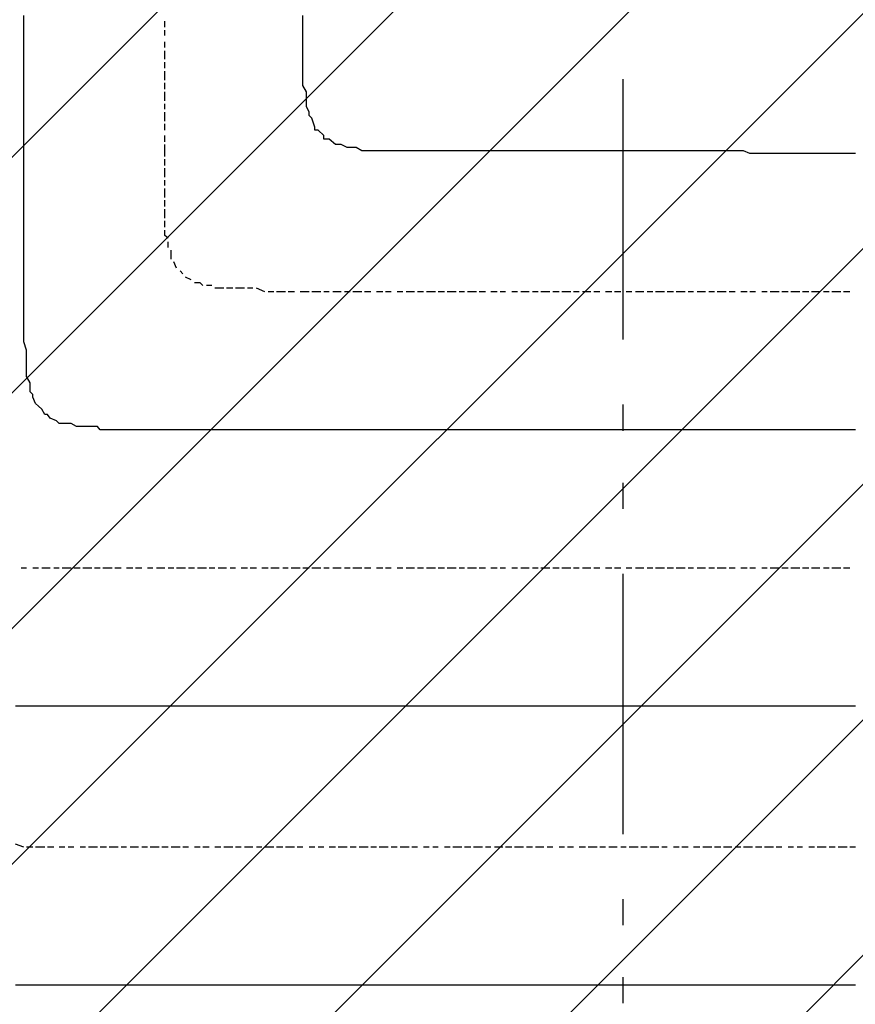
# Model space of a CAD drawing. Extents: x 997 to 109698, y 921 to 94021.
# Tile 529 of 656: x 15829 to 17033, y 49802 to 51221. Entities that reach past the tile are written whole.
import ezdxf

# ---------------------------------------------------------------- set-up
doc = ezdxf.new("R2010")
doc.units = 0
doc.header["$MEASUREMENT"] = 0
for name, color, linetype in [('12', 7, 'CONTINUOUS'), ('28', 7, 'CONTINUOUS'), ('40', 7, 'CONTINUOUS')]:
    doc.layers.add(name, color=color, linetype=linetype)

msp = doc.modelspace()

# ---------------------------------------------------------------- linework, layer by layer
at = {"layer": '12', "color": 5}
for p, q in [((15834.630503, 51218.563401), (15834.630503, 51226.563401)), ((16236.630503, 51214.563401), (16236.630503, 51226.563401)), ((15834.630503, 51209.563401), (15834.630503, 51218.563401)), ((16236.630503, 51205.563401), (16236.630503, 51214.563401)), ((15834.630503, 51197.563401), (15834.630503, 51209.563401)), ((15834.630503, 51188.563401), (15834.630503, 51197.563401)), ((16236.630503, 51197.563401), (16236.630503, 51205.563401)), ((16236.630503, 51184.563401), (16236.630503, 51197.563401)), ((15834.630503, 51175.563401), (15834.630503, 51188.563401)), ((16236.630503, 51175.563401), (16236.630503, 51184.563401)), ((15834.630503, 51167.563401), (15834.630503, 51175.563401)), ((15834.630503, 51159.563401), (15834.630503, 51167.563401)), ((16236.630503, 51167.563401), (16236.630503, 51175.563401)), ((16236.630503, 51154.563401), (16236.630503, 51167.563401)), ((15834.630503, 51146.563401), (15834.630503, 51159.563401)), ((16236.630503, 51146.563401), (16236.630503, 51154.563401)), ((15834.630503, 51137.563401), (15834.630503, 51146.563401)), ((16236.630503, 51133.563401), (16236.630503, 51146.563401)), ((15834.630503, 51129.563401), (15834.630503, 51137.563401)), ((15834.630503, 51116.563401), (15834.630503, 51129.563401)), ((16236.630503, 51125.563401), (16236.630503, 51133.563401)), ((16241.630503, 51116.563401), (16236.630503, 51125.563401)), ((15834.630503, 51108.563401), (15834.630503, 51116.563401)), ((16241.630503, 51103.563401), (16241.630503, 51116.563401)), ((15834.630503, 51099.563401), (15834.630503, 51108.563401)), ((15834.630503, 51087.563401), (15834.630503, 51099.563401)), ((16241.630503, 51095.563401), (16241.630503, 51103.563401)), ((15834.630503, 51078.563401), (15834.630503, 51087.563401)), ((16245.630503, 51087.563401), (16241.630503, 51095.563401)), ((15834.630503, 51065.563401), (15834.630503, 51078.563401)), ((16253.630503, 51065.563401), (16249.630503, 51078.563401)), ((15834.630503, 51057.563401), (15834.630503, 51065.563401)), ((15834.630503, 51048.563401), (15834.630503, 51057.563401)), ((16266.630503, 51053.563401), (16258.630503, 51061.563401)), ((15834.630503, 51036.563401), (15834.630503, 51048.563401)), ((16283.630503, 51040.563401), (16274.630503, 51048.563401)), ((16291.630503, 51040.563401), (16283.630503, 51040.563401)), ((16300.630503, 51036.563401), (16291.630503, 51040.563401)), ((15834.630503, 51027.563401), (15834.630503, 51036.563401)), ((15834.630503, 51019.563401), (15834.630503, 51027.563401)), ((16313.630503, 51036.563401), (16300.630503, 51036.563401)), ((16321.630503, 51031.563401), (16313.630503, 51036.563401)), ((16330.630503, 51031.563401), (16321.630503, 51031.563401)), ((16342.630503, 51031.563401), (16330.630503, 51031.563401)), ((16351.630503, 51031.563401), (16342.630503, 51031.563401)), ((16359.630503, 51031.563401), (16351.630503, 51031.563401)), ((16372.630503, 51031.563401), (16359.630503, 51031.563401)), ((16380.630503, 51031.563401), (16372.630503, 51031.563401)), ((16389.630503, 51031.563401), (16380.630503, 51031.563401)), ((16401.630503, 51031.563401), (16389.630503, 51031.563401)), ((16410.630503, 51031.563401), (16401.630503, 51031.563401)), ((16418.630503, 51031.563401), (16410.630503, 51031.563401)), ((16431.630503, 51031.563401), (16418.630503, 51031.563401)), ((16435.630503, 51031.563401), (16431.630503, 51031.563401)), ((16440.630503, 51031.563401), (16435.630503, 51031.563401)), ((16452.630503, 51031.563401), (16440.630503, 51031.563401)), ((16461.630503, 51031.563401), (16452.630503, 51031.563401)), ((16469.630503, 51031.563401), (16461.630503, 51031.563401)), ((16482.630503, 51031.563401), (16469.630503, 51031.563401)), ((16490.630503, 51031.563401), (16482.630503, 51031.563401)), ((16499.630503, 51031.563401), (16490.630503, 51031.563401)), ((16512.630503, 51031.563401), (16499.630503, 51031.563401)), ((16520.630503, 51031.563401), (16512.630503, 51031.563401)), ((16528.630503, 51031.563401), (16520.630503, 51031.563401)), ((16541.630503, 51031.563401), (16528.630503, 51031.563401)), ((16550.630503, 51031.563401), (16541.630503, 51031.563401)), ((16562.630503, 51031.563401), (16550.630503, 51031.563401)), ((16571.630503, 51031.563401), (16562.630503, 51031.563401)), ((16579.630503, 51031.563401), (16571.630503, 51031.563401)), ((16592.630503, 51031.563401), (16579.630503, 51031.563401)), ((16600.630503, 51031.563401), (16592.630503, 51031.563401)), ((16609.630503, 51031.563401), (16600.630503, 51031.563401)), ((16622.630503, 51031.563401), (16609.630503, 51031.563401)), ((16630.630503, 51031.563401), (16622.630503, 51031.563401)), ((16639.630503, 51031.563401), (16630.630503, 51031.563401)), ((16651.630503, 51031.563401), (16639.630503, 51031.563401)), ((16660.630503, 51031.563401), (16651.630503, 51031.563401)), ((16672.630503, 51031.563401), (16660.630503, 51031.563401)), ((16681.630503, 51031.563401), (16672.630503, 51031.563401)), ((16689.630503, 51031.563401), (16681.630503, 51031.563401)), ((16702.630503, 51031.563401), (16689.630503, 51031.563401)), ((16710.630503, 51031.563401), (16702.630503, 51031.563401)), ((16719.630503, 51031.563401), (16710.630503, 51031.563401)), ((16732.630503, 51031.563401), (16719.630503, 51031.563401)), ((16740.630503, 51031.563401), (16732.630503, 51031.563401)), ((16749.630503, 51031.563401), (16740.630503, 51031.563401)), ((16761.630503, 51031.563401), (16749.630503, 51031.563401)), ((16770.630503, 51031.563401), (16761.630503, 51031.563401)), ((16782.630503, 51031.563401), (16770.630503, 51031.563401)), ((16791.630503, 51031.563401), (16782.630503, 51031.563401)), ((16799.630503, 51031.563401), (16791.630503, 51031.563401)), ((16812.630503, 51031.563401), (16799.630503, 51031.563401)), ((16821.630503, 51031.563401), (16812.630503, 51031.563401)), ((16829.630503, 51031.563401), (16821.630503, 51031.563401)), ((16842.630503, 51031.563401), (16829.630503, 51031.563401)), ((16850.630503, 51031.563401), (16842.630503, 51031.563401)), ((16859.630503, 51031.563401), (16850.630503, 51031.563401)), ((16871.630503, 51031.563401), (16859.630503, 51031.563401)), ((16880.630503, 51027.563401), (16871.630503, 51031.563401)), ((16888.630503, 51027.563401), (16880.630503, 51027.563401)), ((16901.630503, 51027.563401), (16888.630503, 51027.563401)), ((16909.630503, 51027.563401), (16901.630503, 51027.563401)), ((16922.630503, 51027.563401), (16909.630503, 51027.563401)), ((16931.630503, 51027.563401), (16922.630503, 51027.563401)), ((16939.630503, 51027.563401), (16931.630503, 51027.563401)), ((16952.630503, 51027.563401), (16939.630503, 51027.563401)), ((16960.630503, 51027.563401), (16952.630503, 51027.563401)), ((16969.630503, 51027.563401), (16960.630503, 51027.563401)), ((16981.630503, 51027.563401), (16969.630503, 51027.563401)), ((16990.630503, 51027.563401), (16981.630503, 51027.563401)), ((16998.630503, 51027.563401), (16990.630503, 51027.563401)), ((17011.630503, 51027.563401), (16998.630503, 51027.563401)), ((17020.630503, 51027.563401), (17011.630503, 51027.563401)), ((17032.630503, 51027.563401), (17020.630503, 51027.563401)), ((15834.630503, 51006.563401), (15834.630503, 51019.563401)), ((15834.630503, 50998.563401), (15834.630503, 51006.563401)), ((15834.630503, 50989.563401), (15834.630503, 50998.563401)), ((15834.630503, 50977.563401), (15834.630503, 50989.563401)), ((15834.630503, 50968.563401), (15834.630503, 50977.563401)), ((15834.630503, 50955.563401), (15834.630503, 50968.563401)), ((15834.630503, 50947.563401), (15834.630503, 50955.563401)), ((15834.630503, 50938.563401), (15834.630503, 50947.563401)), ((15834.630503, 50926.563401), (15834.630503, 50938.563401)), ((15834.630503, 50917.563401), (15834.630503, 50926.563401)), ((15834.630503, 50909.563401), (15834.630503, 50917.563401)), ((15834.630503, 50896.563401), (15834.630503, 50909.563401)), ((15834.630503, 50888.563401), (15834.630503, 50896.563401)), ((15834.630503, 50879.563401), (15834.630503, 50888.563401)), ((15834.630503, 50866.563401), (15834.630503, 50879.563401)), ((15834.630503, 50858.563401), (15834.630503, 50866.563401)), ((15834.630503, 50845.563401), (15834.630503, 50858.563401)), ((15834.630503, 50837.563401), (15834.630503, 50845.563401)), ((15834.630503, 50828.563401), (15834.630503, 50837.563401)), ((15834.630503, 50824.563401), (15834.630503, 50828.563401)), ((15834.630503, 50816.563401), (15834.630503, 50824.563401)), ((15834.630503, 50807.563401), (15834.630503, 50816.563401)), ((15834.630503, 50794.563401), (15834.630503, 50807.563401)), ((15834.630503, 50786.563401), (15834.630503, 50794.563401)), ((15834.630503, 50773.563401), (15834.630503, 50786.563401)), ((15834.630503, 50765.563401), (15834.630503, 50773.563401)), ((15834.630503, 50756.563401), (15834.630503, 50765.563401)), ((15838.630503, 50744.563401), (15834.630503, 50756.563401)), ((15838.630503, 50735.563401), (15838.630503, 50744.563401)), ((15838.630503, 50727.563401), (15838.630503, 50735.563401)), ((15838.630503, 50714.563401), (15838.630503, 50727.563401)), ((15838.630503, 50706.563401), (15838.630503, 50714.563401)), ((15843.630503, 50697.563401), (15838.630503, 50706.563401)), ((15843.630503, 50684.563401), (15843.630503, 50697.563401)), ((15851.630503, 50667.563401), (15847.630503, 50676.563401)), ((15864.630503, 50651.563401), (15860.630503, 50659.563401)), ((15881.630503, 50642.563401), (15872.630503, 50646.563401)), ((15902.630503, 50638.563401), (15889.630503, 50638.563401)), ((15910.630503, 50634.563401), (15902.630503, 50638.563401)), ((15919.630503, 50634.563401), (15910.630503, 50634.563401)), ((15932.630503, 50634.563401), (15919.630503, 50634.563401)), ((15940.630503, 50634.563401), (15932.630503, 50634.563401)), ((15961.630503, 50629.563401), (15948.630503, 50629.563401)), ((15970.630503, 50629.563401), (15961.630503, 50629.563401)), ((15982.630503, 50629.563401), (15970.630503, 50629.563401)), ((15991.630503, 50629.563401), (15982.630503, 50629.563401)), ((15999.630503, 50629.563401), (15991.630503, 50629.563401)), ((16012.630503, 50629.563401), (15999.630503, 50629.563401)), ((16020.630503, 50629.563401), (16012.630503, 50629.563401)), ((16029.630503, 50629.563401), (16020.630503, 50629.563401)), ((16037.630503, 50629.563401), (16029.630503, 50629.563401)), ((16042.630503, 50629.563401), (16037.630503, 50629.563401)), ((16050.630503, 50629.563401), (16042.630503, 50629.563401)), ((16059.630503, 50629.563401), (16050.630503, 50629.563401)), ((16071.630503, 50629.563401), (16059.630503, 50629.563401)), ((16080.630503, 50629.563401), (16071.630503, 50629.563401)), ((16092.630503, 50629.563401), (16080.630503, 50629.563401)), ((16101.630503, 50629.563401), (16092.630503, 50629.563401)), ((16109.630503, 50629.563401), (16101.630503, 50629.563401)), ((16122.630503, 50629.563401), (16109.630503, 50629.563401)), ((16131.630503, 50629.563401), (16122.630503, 50629.563401)), ((16139.630503, 50629.563401), (16131.630503, 50629.563401)), ((16152.630503, 50629.563401), (16139.630503, 50629.563401)), ((16160.630503, 50629.563401), (16152.630503, 50629.563401)), ((16169.630503, 50629.563401), (16160.630503, 50629.563401)), ((16181.630503, 50629.563401), (16169.630503, 50629.563401)), ((16190.630503, 50629.563401), (16181.630503, 50629.563401)), ((16202.630503, 50629.563401), (16190.630503, 50629.563401)), ((16211.630503, 50629.563401), (16202.630503, 50629.563401)), ((16219.630503, 50629.563401), (16211.630503, 50629.563401)), ((16232.630503, 50629.563401), (16219.630503, 50629.563401)), ((16241.630503, 50629.563401), (16232.630503, 50629.563401)), ((16249.630503, 50629.563401), (16241.630503, 50629.563401)), ((16262.630503, 50629.563401), (16249.630503, 50629.563401)), ((16270.630503, 50629.563401), (16262.630503, 50629.563401)), ((16279.630503, 50629.563401), (16270.630503, 50629.563401)), ((16291.630503, 50629.563401), (16279.630503, 50629.563401)), ((16300.630503, 50629.563401), (16291.630503, 50629.563401)), ((16308.630503, 50629.563401), (16300.630503, 50629.563401)), ((16321.630503, 50629.563401), (16308.630503, 50629.563401)), ((16330.630503, 50629.563401), (16321.630503, 50629.563401)), ((16342.630503, 50629.563401), (16330.630503, 50629.563401)), ((16351.630503, 50629.563401), (16342.630503, 50629.563401)), ((16359.630503, 50629.563401), (16351.630503, 50629.563401)), ((16372.630503, 50629.563401), (16359.630503, 50629.563401)), ((16380.630503, 50629.563401), (16372.630503, 50629.563401)), ((16389.630503, 50629.563401), (16380.630503, 50629.563401)), ((16401.630503, 50629.563401), (16389.630503, 50629.563401)), ((16410.630503, 50629.563401), (16401.630503, 50629.563401)), ((16418.630503, 50629.563401), (16410.630503, 50629.563401)), ((16431.630503, 50629.563401), (16418.630503, 50629.563401)), ((16440.630503, 50629.563401), (16431.630503, 50629.563401)), ((16452.630503, 50629.563401), (16440.630503, 50629.563401)), ((16461.630503, 50629.563401), (16452.630503, 50629.563401)), ((16469.630503, 50629.563401), (16461.630503, 50629.563401)), ((16482.630503, 50629.563401), (16469.630503, 50629.563401)), ((16490.630503, 50629.563401), (16482.630503, 50629.563401)), ((16499.630503, 50629.563401), (16490.630503, 50629.563401)), ((16512.630503, 50629.563401), (16499.630503, 50629.563401)), ((16520.630503, 50629.563401), (16512.630503, 50629.563401)), ((16528.630503, 50629.563401), (16520.630503, 50629.563401)), ((16541.630503, 50629.563401), (16528.630503, 50629.563401)), ((16550.630503, 50629.563401), (16541.630503, 50629.563401)), ((16562.630503, 50629.563401), (16550.630503, 50629.563401)), ((16571.630503, 50629.563401), (16562.630503, 50629.563401)), ((16579.630503, 50629.563401), (16571.630503, 50629.563401)), ((16592.630503, 50629.563401), (16579.630503, 50629.563401)), ((16600.630503, 50629.563401), (16592.630503, 50629.563401)), ((16609.630503, 50629.563401), (16600.630503, 50629.563401)), ((16622.630503, 50629.563401), (16609.630503, 50629.563401)), ((16630.630503, 50629.563401), (16622.630503, 50629.563401)), ((16639.630503, 50629.563401), (16630.630503, 50629.563401)), ((16651.630503, 50629.563401), (16639.630503, 50629.563401)), ((16660.630503, 50629.563401), (16651.630503, 50629.563401)), ((16672.630503, 50629.563401), (16660.630503, 50629.563401)), ((16681.630503, 50629.563401), (16672.630503, 50629.563401)), ((16689.630503, 50629.563401), (16681.630503, 50629.563401)), ((16702.630503, 50629.563401), (16689.630503, 50629.563401)), ((16710.630503, 50629.563401), (16702.630503, 50629.563401)), ((16719.630503, 50629.563401), (16710.630503, 50629.563401)), ((16732.630503, 50629.563401), (16719.630503, 50629.563401)), ((16740.630503, 50629.563401), (16732.630503, 50629.563401)), ((16749.630503, 50629.563401), (16740.630503, 50629.563401)), ((16761.630503, 50629.563401), (16749.630503, 50629.563401)), ((16770.630503, 50629.563401), (16761.630503, 50629.563401)), ((16782.630503, 50629.563401), (16770.630503, 50629.563401)), ((16791.630503, 50629.563401), (16782.630503, 50629.563401)), ((16799.630503, 50629.563401), (16791.630503, 50629.563401)), ((16812.630503, 50629.563401), (16799.630503, 50629.563401)), ((16821.630503, 50629.563401), (16812.630503, 50629.563401)), ((16829.630503, 50629.563401), (16821.630503, 50629.563401)), ((16842.630503, 50629.563401), (16829.630503, 50629.563401)), ((16850.630503, 50629.563401), (16842.630503, 50629.563401)), ((16859.630503, 50629.563401), (16850.630503, 50629.563401)), ((16871.630503, 50629.563401), (16859.630503, 50629.563401)), ((16880.630503, 50629.563401), (16871.630503, 50629.563401)), ((16888.630503, 50629.563401), (16880.630503, 50629.563401)), ((16901.630503, 50629.563401), (16888.630503, 50629.563401)), ((16909.630503, 50629.563401), (16901.630503, 50629.563401)), ((16922.630503, 50629.563401), (16909.630503, 50629.563401)), ((16931.630503, 50629.563401), (16922.630503, 50629.563401)), ((16939.630503, 50629.563401), (16931.630503, 50629.563401)), ((16952.630503, 50629.563401), (16939.630503, 50629.563401)), ((16960.630503, 50629.563401), (16952.630503, 50629.563401)), ((16969.630503, 50629.563401), (16960.630503, 50629.563401)), ((16981.630503, 50629.563401), (16969.630503, 50629.563401)), ((16990.630503, 50629.563401), (16981.630503, 50629.563401)), ((16998.630503, 50629.563401), (16990.630503, 50629.563401)), ((17011.630503, 50629.563401), (16998.630503, 50629.563401)), ((17020.630503, 50629.563401), (17011.630503, 50629.563401)), ((17032.630503, 50629.563401), (17020.630503, 50629.563401)), ((15830.630503, 50231.563401), (15822.630503, 50231.563401)), ((15838.630503, 50231.563401), (15830.630503, 50231.563401)), ((15851.630503, 50231.563401), (15838.630503, 50231.563401)), ((15860.630503, 50231.563401), (15851.630503, 50231.563401)), ((15872.630503, 50231.563401), (15860.630503, 50231.563401)), ((15881.630503, 50231.563401), (15872.630503, 50231.563401)), ((15889.630503, 50231.563401), (15881.630503, 50231.563401)), ((15902.630503, 50231.563401), (15889.630503, 50231.563401)), ((15910.630503, 50231.563401), (15902.630503, 50231.563401)), ((15919.630503, 50231.563401), (15910.630503, 50231.563401)), ((15932.630503, 50231.563401), (15919.630503, 50231.563401)), ((15940.630503, 50231.563401), (15932.630503, 50231.563401)), ((15948.630503, 50231.563401), (15940.630503, 50231.563401)), ((15961.630503, 50231.563401), (15948.630503, 50231.563401)), ((15970.630503, 50231.563401), (15961.630503, 50231.563401)), ((15982.630503, 50231.563401), (15970.630503, 50231.563401)), ((15991.630503, 50231.563401), (15982.630503, 50231.563401)), ((15999.630503, 50231.563401), (15991.630503, 50231.563401)), ((16012.630503, 50231.563401), (15999.630503, 50231.563401)), ((16020.630503, 50231.563401), (16012.630503, 50231.563401)), ((16029.630503, 50231.563401), (16020.630503, 50231.563401)), ((16042.630503, 50231.563401), (16029.630503, 50231.563401)), ((16050.630503, 50231.563401), (16042.630503, 50231.563401)), ((16059.630503, 50231.563401), (16050.630503, 50231.563401)), ((16071.630503, 50231.563401), (16059.630503, 50231.563401)), ((16080.630503, 50231.563401), (16071.630503, 50231.563401)), ((16092.630503, 50231.563401), (16080.630503, 50231.563401)), ((16101.630503, 50231.563401), (16092.630503, 50231.563401)), ((16109.630503, 50231.563401), (16101.630503, 50231.563401)), ((16122.630503, 50231.563401), (16109.630503, 50231.563401)), ((16131.630503, 50231.563401), (16122.630503, 50231.563401)), ((16139.630503, 50231.563401), (16131.630503, 50231.563401)), ((16152.630503, 50231.563401), (16139.630503, 50231.563401)), ((16160.630503, 50231.563401), (16152.630503, 50231.563401)), ((16169.630503, 50231.563401), (16160.630503, 50231.563401)), ((16181.630503, 50231.563401), (16169.630503, 50231.563401)), ((16190.630503, 50231.563401), (16181.630503, 50231.563401)), ((16202.630503, 50231.563401), (16190.630503, 50231.563401)), ((16211.630503, 50231.563401), (16202.630503, 50231.563401)), ((16219.630503, 50231.563401), (16211.630503, 50231.563401)), ((16232.630503, 50231.563401), (16219.630503, 50231.563401)), ((16241.630503, 50231.563401), (16232.630503, 50231.563401)), ((16249.630503, 50231.563401), (16241.630503, 50231.563401)), ((16262.630503, 50231.563401), (16249.630503, 50231.563401)), ((16270.630503, 50231.563401), (16262.630503, 50231.563401)), ((16279.630503, 50231.563401), (16270.630503, 50231.563401)), ((16291.630503, 50231.563401), (16279.630503, 50231.563401)), ((16300.630503, 50231.563401), (16291.630503, 50231.563401)), ((16308.630503, 50231.563401), (16300.630503, 50231.563401)), ((16321.630503, 50231.563401), (16308.630503, 50231.563401)), ((16330.630503, 50231.563401), (16321.630503, 50231.563401)), ((16342.630503, 50231.563401), (16330.630503, 50231.563401)), ((16351.630503, 50231.563401), (16342.630503, 50231.563401)), ((16359.630503, 50231.563401), (16351.630503, 50231.563401)), ((16372.630503, 50231.563401), (16359.630503, 50231.563401)), ((16380.630503, 50231.563401), (16372.630503, 50231.563401)), ((16389.630503, 50231.563401), (16380.630503, 50231.563401)), ((16401.630503, 50231.563401), (16389.630503, 50231.563401)), ((16410.630503, 50231.563401), (16401.630503, 50231.563401)), ((16418.630503, 50231.563401), (16410.630503, 50231.563401)), ((16431.630503, 50231.563401), (16418.630503, 50231.563401)), ((16440.630503, 50231.563401), (16431.630503, 50231.563401)), ((16452.630503, 50231.563401), (16440.630503, 50231.563401)), ((16461.630503, 50231.563401), (16452.630503, 50231.563401)), ((16469.630503, 50231.563401), (16461.630503, 50231.563401)), ((16482.630503, 50231.563401), (16469.630503, 50231.563401)), ((16490.630503, 50231.563401), (16482.630503, 50231.563401)), ((16499.630503, 50231.563401), (16490.630503, 50231.563401)), ((16512.630503, 50231.563401), (16499.630503, 50231.563401)), ((16520.630503, 50231.563401), (16512.630503, 50231.563401)), ((16528.630503, 50231.563401), (16520.630503, 50231.563401)), ((16541.630503, 50231.563401), (16528.630503, 50231.563401)), ((16550.630503, 50231.563401), (16541.630503, 50231.563401)), ((16562.630503, 50231.563401), (16550.630503, 50231.563401)), ((16571.630503, 50231.563401), (16562.630503, 50231.563401)), ((16579.630503, 50231.563401), (16571.630503, 50231.563401)), ((16592.630503, 50231.563401), (16579.630503, 50231.563401)), ((16600.630503, 50231.563401), (16592.630503, 50231.563401)), ((16609.630503, 50231.563401), (16600.630503, 50231.563401)), ((16622.630503, 50231.563401), (16609.630503, 50231.563401)), ((16630.630503, 50231.563401), (16622.630503, 50231.563401)), ((16639.630503, 50231.563401), (16630.630503, 50231.563401)), ((16651.630503, 50231.563401), (16639.630503, 50231.563401)), ((16660.630503, 50231.563401), (16651.630503, 50231.563401)), ((16672.630503, 50231.563401), (16660.630503, 50231.563401)), ((16681.630503, 50231.563401), (16672.630503, 50231.563401)), ((16689.630503, 50231.563401), (16681.630503, 50231.563401)), ((16702.630503, 50231.563401), (16689.630503, 50231.563401)), ((16710.630503, 50231.563401), (16702.630503, 50231.563401)), ((16719.630503, 50231.563401), (16710.630503, 50231.563401)), ((16732.630503, 50231.563401), (16719.630503, 50231.563401)), ((16740.630503, 50231.563401), (16732.630503, 50231.563401)), ((16749.630503, 50231.563401), (16740.630503, 50231.563401)), ((16761.630503, 50231.563401), (16749.630503, 50231.563401)), ((16770.630503, 50231.563401), (16761.630503, 50231.563401)), ((16782.630503, 50231.563401), (16770.630503, 50231.563401)), ((16791.630503, 50231.563401), (16782.630503, 50231.563401)), ((16799.630503, 50231.563401), (16791.630503, 50231.563401)), ((16812.630503, 50231.563401), (16799.630503, 50231.563401)), ((16821.630503, 50231.563401), (16812.630503, 50231.563401)), ((16829.630503, 50231.563401), (16821.630503, 50231.563401)), ((16842.630503, 50231.563401), (16829.630503, 50231.563401)), ((16850.630503, 50231.563401), (16842.630503, 50231.563401)), ((16859.630503, 50231.563401), (16850.630503, 50231.563401)), ((16871.630503, 50231.563401), (16859.630503, 50231.563401)), ((16880.630503, 50231.563401), (16871.630503, 50231.563401)), ((16888.630503, 50231.563401), (16880.630503, 50231.563401)), ((16901.630503, 50231.563401), (16888.630503, 50231.563401)), ((16909.630503, 50231.563401), (16901.630503, 50231.563401)), ((16922.630503, 50231.563401), (16909.630503, 50231.563401)), ((16931.630503, 50231.563401), (16922.630503, 50231.563401)), ((16939.630503, 50231.563401), (16931.630503, 50231.563401)), ((16952.630503, 50231.563401), (16939.630503, 50231.563401)), ((16960.630503, 50231.563401), (16952.630503, 50231.563401)), ((16969.630503, 50231.563401), (16960.630503, 50231.563401)), ((16981.630503, 50231.563401), (16969.630503, 50231.563401)), ((16990.630503, 50231.563401), (16981.630503, 50231.563401)), ((16998.630503, 50231.563401), (16990.630503, 50231.563401)), ((17011.630503, 50231.563401), (16998.630503, 50231.563401)), ((17020.630503, 50231.563401), (17011.630503, 50231.563401)), ((17032.630503, 50231.563401), (17020.630503, 50231.563401)), ((15830.630503, 49829.563401), (15822.630503, 49829.563401)), ((15838.630503, 49829.563401), (15830.630503, 49829.563401)), ((15851.630503, 49829.563401), (15838.630503, 49829.563401)), ((15860.630503, 49829.563401), (15851.630503, 49829.563401)), ((15872.630503, 49829.563401), (15860.630503, 49829.563401)), ((15881.630503, 49829.563401), (15872.630503, 49829.563401)), ((15889.630503, 49829.563401), (15881.630503, 49829.563401)), ((15902.630503, 49829.563401), (15889.630503, 49829.563401)), ((15910.630503, 49829.563401), (15902.630503, 49829.563401)), ((15919.630503, 49829.563401), (15910.630503, 49829.563401)), ((15932.630503, 49829.563401), (15919.630503, 49829.563401)), ((15940.630503, 49829.563401), (15932.630503, 49829.563401)), ((15948.630503, 49829.563401), (15940.630503, 49829.563401)), ((15961.630503, 49829.563401), (15948.630503, 49829.563401)), ((15970.630503, 49829.563401), (15961.630503, 49829.563401)), ((15982.630503, 49829.563401), (15970.630503, 49829.563401)), ((15991.630503, 49829.563401), (15982.630503, 49829.563401)), ((15999.630503, 49829.563401), (15991.630503, 49829.563401)), ((16012.630503, 49829.563401), (15999.630503, 49829.563401)), ((16020.630503, 49829.563401), (16012.630503, 49829.563401)), ((16029.630503, 49829.563401), (16020.630503, 49829.563401)), ((16042.630503, 49829.563401), (16029.630503, 49829.563401)), ((16050.630503, 49829.563401), (16042.630503, 49829.563401)), ((16059.630503, 49829.563401), (16050.630503, 49829.563401)), ((16071.630503, 49829.563401), (16059.630503, 49829.563401)), ((16080.630503, 49829.563401), (16071.630503, 49829.563401)), ((16092.630503, 49829.563401), (16080.630503, 49829.563401)), ((16101.630503, 49829.563401), (16092.630503, 49829.563401)), ((16109.630503, 49829.563401), (16101.630503, 49829.563401)), ((16122.630503, 49829.563401), (16109.630503, 49829.563401)), ((16131.630503, 49829.563401), (16122.630503, 49829.563401)), ((16139.630503, 49829.563401), (16131.630503, 49829.563401)), ((16152.630503, 49829.563401), (16139.630503, 49829.563401)), ((16160.630503, 49829.563401), (16152.630503, 49829.563401)), ((16169.630503, 49829.563401), (16160.630503, 49829.563401)), ((16181.630503, 49829.563401), (16169.630503, 49829.563401)), ((16190.630503, 49829.563401), (16181.630503, 49829.563401)), ((16202.630503, 49829.563401), (16190.630503, 49829.563401)), ((16211.630503, 49829.563401), (16202.630503, 49829.563401)), ((16219.630503, 49829.563401), (16211.630503, 49829.563401)), ((16232.630503, 49829.563401), (16219.630503, 49829.563401)), ((16241.630503, 49829.563401), (16232.630503, 49829.563401)), ((16249.630503, 49829.563401), (16241.630503, 49829.563401)), ((16262.630503, 49829.563401), (16249.630503, 49829.563401)), ((16270.630503, 49829.563401), (16262.630503, 49829.563401)), ((16279.630503, 49829.563401), (16270.630503, 49829.563401)), ((16291.630503, 49829.563401), (16279.630503, 49829.563401)), ((16300.630503, 49829.563401), (16291.630503, 49829.563401)), ((16308.630503, 49829.563401), (16300.630503, 49829.563401)), ((16321.630503, 49829.563401), (16308.630503, 49829.563401)), ((16330.630503, 49829.563401), (16321.630503, 49829.563401)), ((16342.630503, 49829.563401), (16330.630503, 49829.563401)), ((16351.630503, 49829.563401), (16342.630503, 49829.563401)), ((16359.630503, 49829.563401), (16351.630503, 49829.563401)), ((16372.630503, 49829.563401), (16359.630503, 49829.563401)), ((16380.630503, 49829.563401), (16372.630503, 49829.563401)), ((16389.630503, 49829.563401), (16380.630503, 49829.563401)), ((16401.630503, 49829.563401), (16389.630503, 49829.563401)), ((16410.630503, 49829.563401), (16401.630503, 49829.563401)), ((16418.630503, 49829.563401), (16410.630503, 49829.563401)), ((16431.630503, 49829.563401), (16418.630503, 49829.563401)), ((16440.630503, 49829.563401), (16431.630503, 49829.563401)), ((16452.630503, 49829.563401), (16440.630503, 49829.563401)), ((16461.630503, 49829.563401), (16452.630503, 49829.563401)), ((16469.630503, 49829.563401), (16461.630503, 49829.563401)), ((16482.630503, 49829.563401), (16469.630503, 49829.563401)), ((16490.630503, 49829.563401), (16482.630503, 49829.563401)), ((16499.630503, 49829.563401), (16490.630503, 49829.563401)), ((16512.630503, 49829.563401), (16499.630503, 49829.563401)), ((16520.630503, 49829.563401), (16512.630503, 49829.563401)), ((16528.630503, 49829.563401), (16520.630503, 49829.563401)), ((16541.630503, 49829.563401), (16528.630503, 49829.563401)), ((16550.630503, 49829.563401), (16541.630503, 49829.563401)), ((16562.630503, 49829.563401), (16550.630503, 49829.563401)), ((16571.630503, 49829.563401), (16562.630503, 49829.563401)), ((16579.630503, 49829.563401), (16571.630503, 49829.563401)), ((16592.630503, 49829.563401), (16579.630503, 49829.563401)), ((16600.630503, 49829.563401), (16592.630503, 49829.563401)), ((16609.630503, 49829.563401), (16600.630503, 49829.563401)), ((16622.630503, 49829.563401), (16609.630503, 49829.563401)), ((16630.630503, 49829.563401), (16622.630503, 49829.563401)), ((16639.630503, 49829.563401), (16630.630503, 49829.563401)), ((16651.630503, 49829.563401), (16639.630503, 49829.563401)), ((16660.630503, 49829.563401), (16651.630503, 49829.563401)), ((16672.630503, 49829.563401), (16660.630503, 49829.563401)), ((16681.630503, 49829.563401), (16672.630503, 49829.563401)), ((16689.630503, 49829.563401), (16681.630503, 49829.563401)), ((16702.630503, 49829.563401), (16689.630503, 49829.563401)), ((16710.630503, 49829.563401), (16702.630503, 49829.563401)), ((16719.630503, 49829.563401), (16710.630503, 49829.563401)), ((16732.630503, 49829.563401), (16719.630503, 49829.563401)), ((16740.630503, 49829.563401), (16732.630503, 49829.563401)), ((16749.630503, 49829.563401), (16740.630503, 49829.563401)), ((16761.630503, 49829.563401), (16749.630503, 49829.563401)), ((16770.630503, 49829.563401), (16761.630503, 49829.563401)), ((16782.630503, 49829.563401), (16770.630503, 49829.563401)), ((16791.630503, 49829.563401), (16782.630503, 49829.563401)), ((16799.630503, 49829.563401), (16791.630503, 49829.563401)), ((16812.630503, 49829.563401), (16799.630503, 49829.563401)), ((16821.630503, 49829.563401), (16812.630503, 49829.563401)), ((16829.630503, 49829.563401), (16821.630503, 49829.563401)), ((16842.630503, 49829.563401), (16829.630503, 49829.563401)), ((16850.630503, 49829.563401), (16842.630503, 49829.563401)), ((16859.630503, 49829.563401), (16850.630503, 49829.563401)), ((16871.630503, 49829.563401), (16859.630503, 49829.563401)), ((16880.630503, 49829.563401), (16871.630503, 49829.563401)), ((16888.630503, 49829.563401), (16880.630503, 49829.563401)), ((16901.630503, 49829.563401), (16888.630503, 49829.563401)), ((16909.630503, 49829.563401), (16901.630503, 49829.563401)), ((16922.630503, 49829.563401), (16909.630503, 49829.563401)), ((16931.630503, 49829.563401), (16922.630503, 49829.563401)), ((16939.630503, 49829.563401), (16931.630503, 49829.563401)), ((16952.630503, 49829.563401), (16939.630503, 49829.563401)), ((16960.630503, 49829.563401), (16952.630503, 49829.563401)), ((16969.630503, 49829.563401), (16960.630503, 49829.563401)), ((16981.630503, 49829.563401), (16969.630503, 49829.563401)), ((16990.630503, 49829.563401), (16981.630503, 49829.563401)), ((16998.630503, 49829.563401), (16990.630503, 49829.563401)), ((17011.630503, 49829.563401), (16998.630503, 49829.563401)), ((17020.630503, 49829.563401), (17011.630503, 49829.563401)), ((17032.630503, 49829.563401), (17020.630503, 49829.563401))]:
    msp.add_line(p, q, dxfattribs=at)
at = {"layer": '12', "color": 1}
for p, q in [((16037.630503, 51209.563401), (16037.630503, 51218.563401)), ((16037.630503, 51197.563401), (16037.630503, 51205.563401)), ((16037.630503, 51180.563401), (16037.630503, 51188.563401)), ((16037.630503, 51163.563401), (16037.630503, 51175.563401)), ((16037.630503, 51150.563401), (16037.630503, 51159.563401)), ((16037.630503, 51133.563401), (16037.630503, 51146.563401)), ((16037.630503, 51120.563401), (16037.630503, 51129.563401)), ((16037.630503, 51103.563401), (16037.630503, 51116.563401)), ((16037.630503, 51091.563401), (16037.630503, 51099.563401)), ((16037.630503, 51074.563401), (16037.630503, 51087.563401)), ((16037.630503, 51061.563401), (16037.630503, 51070.563401)), ((16037.630503, 51044.563401), (16037.630503, 51053.563401)), ((16037.630503, 51031.563401), (16037.630503, 51040.563401)), ((16037.630503, 51023.563401), (16037.630503, 51031.563401)), ((16037.630503, 51010.563401), (16037.630503, 51019.563401)), ((16037.630503, 50993.563401), (16037.630503, 51006.563401)), ((16037.630503, 50981.563401), (16037.630503, 50989.563401)), ((16037.630503, 50964.563401), (16037.630503, 50977.563401)), ((16037.630503, 50951.563401), (16037.630503, 50960.563401)), ((16037.630503, 50934.563401), (16037.630503, 50947.563401)), ((16037.630503, 50921.563401), (16037.630503, 50930.563401)), ((16042.630503, 50892.563401), (16042.630503, 50900.563401)), ((16046.630503, 50875.563401), (16046.630503, 50888.563401)), ((16054.630503, 50862.563401), (16050.630503, 50871.563401)), ((16063.630503, 50854.563401), (16059.630503, 50858.563401)), ((16075.630503, 50845.563401), (16067.630503, 50849.563401)), ((16105.630503, 50837.563401), (16097.630503, 50837.563401)), ((16122.630503, 50833.563401), (16109.630503, 50833.563401)), ((16135.630503, 50833.563401), (16126.630503, 50833.563401)), ((16152.630503, 50833.563401), (16139.630503, 50833.563401)), ((16164.630503, 50833.563401), (16156.630503, 50833.563401)), ((16181.630503, 50828.563401), (16169.630503, 50833.563401)), ((16194.630503, 50828.563401), (16186.630503, 50828.563401)), ((16211.630503, 50828.563401), (16198.630503, 50828.563401)), ((16224.630503, 50828.563401), (16215.630503, 50828.563401)), ((16236.630503, 50828.563401), (16232.630503, 50828.563401)), ((16245.630503, 50828.563401), (16236.630503, 50828.563401)), ((16262.630503, 50828.563401), (16249.630503, 50828.563401)), ((16274.630503, 50828.563401), (16266.630503, 50828.563401)), ((16291.630503, 50828.563401), (16279.630503, 50828.563401)), ((16304.630503, 50828.563401), (16296.630503, 50828.563401)), ((16321.630503, 50828.563401), (16308.630503, 50828.563401)), ((16334.630503, 50828.563401), (16325.630503, 50828.563401)), ((16351.630503, 50828.563401), (16342.630503, 50828.563401)), ((16363.630503, 50828.563401), (16355.630503, 50828.563401)), ((16380.630503, 50828.563401), (16372.630503, 50828.563401)), ((16397.630503, 50828.563401), (16385.630503, 50828.563401)), ((16410.630503, 50828.563401), (16401.630503, 50828.563401)), ((16427.630503, 50828.563401), (16414.630503, 50828.563401)), ((16440.630503, 50828.563401), (16431.630503, 50828.563401)), ((16457.630503, 50828.563401), (16444.630503, 50828.563401)), ((16469.630503, 50828.563401), (16461.630503, 50828.563401)), ((16486.630503, 50828.563401), (16473.630503, 50828.563401)), ((16499.630503, 50828.563401), (16490.630503, 50828.563401)), ((16516.630503, 50828.563401), (16507.630503, 50828.563401)), ((16528.630503, 50828.563401), (16520.630503, 50828.563401)), ((16545.630503, 50828.563401), (16537.630503, 50828.563401)), ((16562.630503, 50828.563401), (16550.630503, 50828.563401)), ((16575.630503, 50828.563401), (16567.630503, 50828.563401)), ((16592.630503, 50828.563401), (16579.630503, 50828.563401)), ((16605.630503, 50828.563401), (16596.630503, 50828.563401)), ((16622.630503, 50828.563401), (16609.630503, 50828.563401)), ((16634.630503, 50828.563401), (16626.630503, 50828.563401)), ((16651.630503, 50828.563401), (16639.630503, 50828.563401)), ((16664.630503, 50828.563401), (16655.630503, 50828.563401)), ((16681.630503, 50828.563401), (16672.630503, 50828.563401)), ((16694.630503, 50828.563401), (16685.630503, 50828.563401)), ((16710.630503, 50828.563401), (16702.630503, 50828.563401)), ((16727.630503, 50828.563401), (16715.630503, 50828.563401)), ((16740.630503, 50828.563401), (16732.630503, 50828.563401)), ((16757.630503, 50828.563401), (16744.630503, 50828.563401)), ((16770.630503, 50828.563401), (16761.630503, 50828.563401)), ((16787.630503, 50828.563401), (16774.630503, 50828.563401)), ((16799.630503, 50828.563401), (16791.630503, 50828.563401)), ((16816.630503, 50828.563401), (16804.630503, 50828.563401)), ((16829.630503, 50828.563401), (16821.630503, 50828.563401)), ((16846.630503, 50828.563401), (16833.630503, 50828.563401)), ((16859.630503, 50828.563401), (16850.630503, 50828.563401)), ((16876.630503, 50828.563401), (16867.630503, 50828.563401)), ((16888.630503, 50828.563401), (16880.630503, 50828.563401)), ((16905.630503, 50828.563401), (16897.630503, 50828.563401)), ((16922.630503, 50828.563401), (16909.630503, 50828.563401)), ((16935.630503, 50828.563401), (16926.630503, 50828.563401)), ((16952.630503, 50828.563401), (16939.630503, 50828.563401)), ((16965.630503, 50828.563401), (16956.630503, 50828.563401)), ((16981.630503, 50828.563401), (16969.630503, 50828.563401)), ((16994.630503, 50828.563401), (16986.630503, 50828.563401)), ((17011.630503, 50828.563401), (16998.630503, 50828.563401)), ((17024.630503, 50828.563401), (17015.630503, 50828.563401)), ((15834.630503, 50430.563401), (15830.630503, 50430.563401)), ((15838.630503, 50430.563401), (15834.630503, 50430.563401)), ((15855.630503, 50430.563401), (15847.630503, 50430.563401)), ((15872.630503, 50430.563401), (15860.630503, 50430.563401)), ((15885.630503, 50430.563401), (15877.630503, 50430.563401)), ((15902.630503, 50430.563401), (15889.630503, 50430.563401)), ((15915.630503, 50430.563401), (15906.630503, 50430.563401)), ((15932.630503, 50430.563401), (15919.630503, 50430.563401)), ((15944.630503, 50430.563401), (15936.630503, 50430.563401)), ((15961.630503, 50430.563401), (15948.630503, 50430.563401)), ((15974.630503, 50430.563401), (15965.630503, 50430.563401)), ((15991.630503, 50430.563401), (15982.630503, 50430.563401)), ((16004.630503, 50430.563401), (15995.630503, 50430.563401)), ((16020.630503, 50430.563401), (16012.630503, 50430.563401)), ((16037.630503, 50430.563401), (16025.630503, 50430.563401)), ((16050.630503, 50430.563401), (16042.630503, 50430.563401)), ((16067.630503, 50430.563401), (16054.630503, 50430.563401)), ((16080.630503, 50430.563401), (16071.630503, 50430.563401)), ((16097.630503, 50430.563401), (16084.630503, 50430.563401)), ((16109.630503, 50430.563401), (16101.630503, 50430.563401)), ((16126.630503, 50430.563401), (16114.630503, 50430.563401)), ((16139.630503, 50430.563401), (16131.630503, 50430.563401)), ((16156.630503, 50430.563401), (16147.630503, 50430.563401)), ((16169.630503, 50430.563401), (16160.630503, 50430.563401)), ((16186.630503, 50430.563401), (16177.630503, 50430.563401)), ((16202.630503, 50430.563401), (16190.630503, 50430.563401)), ((16215.630503, 50430.563401), (16207.630503, 50430.563401)), ((16232.630503, 50430.563401), (16219.630503, 50430.563401)), ((16245.630503, 50430.563401), (16236.630503, 50430.563401)), ((16262.630503, 50430.563401), (16249.630503, 50430.563401)), ((16274.630503, 50430.563401), (16266.630503, 50430.563401)), ((16291.630503, 50430.563401), (16279.630503, 50430.563401)), ((16304.630503, 50430.563401), (16296.630503, 50430.563401)), ((16321.630503, 50430.563401), (16308.630503, 50430.563401)), ((16334.630503, 50430.563401), (16325.630503, 50430.563401)), ((16351.630503, 50430.563401), (16342.630503, 50430.563401)), ((16363.630503, 50430.563401), (16355.630503, 50430.563401)), ((16380.630503, 50430.563401), (16372.630503, 50430.563401)), ((16397.630503, 50430.563401), (16385.630503, 50430.563401)), ((16410.630503, 50430.563401), (16401.630503, 50430.563401)), ((16427.630503, 50430.563401), (16414.630503, 50430.563401)), ((16440.630503, 50430.563401), (16431.630503, 50430.563401)), ((16457.630503, 50430.563401), (16444.630503, 50430.563401)), ((16469.630503, 50430.563401), (16461.630503, 50430.563401)), ((16486.630503, 50430.563401), (16473.630503, 50430.563401)), ((16499.630503, 50430.563401), (16490.630503, 50430.563401)), ((16516.630503, 50430.563401), (16507.630503, 50430.563401)), ((16528.630503, 50430.563401), (16520.630503, 50430.563401)), ((16545.630503, 50430.563401), (16537.630503, 50430.563401)), ((16562.630503, 50430.563401), (16550.630503, 50430.563401)), ((16575.630503, 50430.563401), (16567.630503, 50430.563401)), ((16592.630503, 50430.563401), (16579.630503, 50430.563401)), ((16605.630503, 50430.563401), (16596.630503, 50430.563401)), ((16622.630503, 50430.563401), (16609.630503, 50430.563401)), ((16634.630503, 50430.563401), (16626.630503, 50430.563401)), ((16651.630503, 50430.563401), (16639.630503, 50430.563401)), ((16664.630503, 50430.563401), (16655.630503, 50430.563401)), ((16681.630503, 50430.563401), (16672.630503, 50430.563401)), ((16694.630503, 50430.563401), (16685.630503, 50430.563401)), ((16710.630503, 50430.563401), (16702.630503, 50430.563401)), ((16727.630503, 50430.563401), (16715.630503, 50430.563401)), ((16740.630503, 50430.563401), (16732.630503, 50430.563401)), ((16757.630503, 50430.563401), (16744.630503, 50430.563401)), ((16770.630503, 50430.563401), (16761.630503, 50430.563401)), ((16787.630503, 50430.563401), (16774.630503, 50430.563401)), ((16799.630503, 50430.563401), (16791.630503, 50430.563401)), ((16816.630503, 50430.563401), (16804.630503, 50430.563401)), ((16829.630503, 50430.563401), (16821.630503, 50430.563401)), ((16846.630503, 50430.563401), (16833.630503, 50430.563401)), ((16859.630503, 50430.563401), (16850.630503, 50430.563401)), ((16876.630503, 50430.563401), (16867.630503, 50430.563401)), ((16888.630503, 50430.563401), (16880.630503, 50430.563401)), ((16905.630503, 50430.563401), (16897.630503, 50430.563401)), ((16922.630503, 50430.563401), (16909.630503, 50430.563401)), ((16935.630503, 50430.563401), (16926.630503, 50430.563401)), ((16952.630503, 50430.563401), (16939.630503, 50430.563401)), ((16965.630503, 50430.563401), (16956.630503, 50430.563401)), ((16981.630503, 50430.563401), (16969.630503, 50430.563401)), ((16994.630503, 50430.563401), (16986.630503, 50430.563401)), ((17011.630503, 50430.563401), (16998.630503, 50430.563401)), ((17024.630503, 50430.563401), (17015.630503, 50430.563401)), ((15834.630503, 50028.563401), (15822.630503, 50032.563401)), ((15847.630503, 50028.563401), (15838.630503, 50028.563401)), ((15864.630503, 50028.563401), (15851.630503, 50028.563401)), ((15877.630503, 50028.563401), (15868.630503, 50028.563401)), ((15893.630503, 50028.563401), (15885.630503, 50028.563401)), ((15906.630503, 50028.563401), (15898.630503, 50028.563401)), ((15923.630503, 50028.563401), (15915.630503, 50028.563401)), ((15940.630503, 50028.563401), (15927.630503, 50028.563401)), ((15953.630503, 50028.563401), (15944.630503, 50028.563401)), ((15970.630503, 50028.563401), (15957.630503, 50028.563401)), ((15982.630503, 50028.563401), (15974.630503, 50028.563401)), ((15999.630503, 50028.563401), (15987.630503, 50028.563401)), ((16012.630503, 50028.563401), (16004.630503, 50028.563401)), ((16029.630503, 50028.563401), (16016.630503, 50028.563401)), ((16042.630503, 50028.563401), (16033.630503, 50028.563401)), ((16059.630503, 50028.563401), (16046.630503, 50028.563401)), ((16071.630503, 50028.563401), (16063.630503, 50028.563401)), ((16088.630503, 50028.563401), (16080.630503, 50028.563401)), ((16101.630503, 50028.563401), (16092.630503, 50028.563401)), ((16118.630503, 50028.563401), (16109.630503, 50028.563401)), ((16135.630503, 50028.563401), (16122.630503, 50028.563401)), ((16147.630503, 50028.563401), (16139.630503, 50028.563401)), ((16164.630503, 50028.563401), (16152.630503, 50028.563401)), ((16177.630503, 50028.563401), (16169.630503, 50028.563401)), ((16194.630503, 50028.563401), (16181.630503, 50028.563401)), ((16207.630503, 50028.563401), (16198.630503, 50028.563401)), ((16224.630503, 50028.563401), (16211.630503, 50028.563401)), ((16236.630503, 50028.563401), (16228.630503, 50028.563401)), ((16253.630503, 50028.563401), (16245.630503, 50028.563401)), ((16266.630503, 50028.563401), (16258.630503, 50028.563401)), ((16283.630503, 50028.563401), (16274.630503, 50028.563401)), ((16300.630503, 50028.563401), (16287.630503, 50028.563401)), ((16313.630503, 50028.563401), (16304.630503, 50028.563401)), ((16330.630503, 50028.563401), (16317.630503, 50028.563401)), ((16342.630503, 50028.563401), (16334.630503, 50028.563401)), ((16359.630503, 50028.563401), (16346.630503, 50028.563401)), ((16372.630503, 50028.563401), (16363.630503, 50028.563401)), ((16389.630503, 50028.563401), (16376.630503, 50028.563401)), ((16401.630503, 50028.563401), (16393.630503, 50028.563401)), ((16418.630503, 50028.563401), (16410.630503, 50028.563401)), ((16431.630503, 50028.563401), (16423.630503, 50028.563401)), ((16448.630503, 50028.563401), (16440.630503, 50028.563401)), ((16465.630503, 50028.563401), (16452.630503, 50028.563401)), ((16478.630503, 50028.563401), (16469.630503, 50028.563401)), ((16495.630503, 50028.563401), (16482.630503, 50028.563401)), ((16507.630503, 50028.563401), (16499.630503, 50028.563401)), ((16524.630503, 50028.563401), (16512.630503, 50028.563401)), ((16537.630503, 50028.563401), (16528.630503, 50028.563401)), ((16554.630503, 50028.563401), (16541.630503, 50028.563401)), ((16567.630503, 50028.563401), (16558.630503, 50028.563401)), ((16583.630503, 50028.563401), (16571.630503, 50028.563401)), ((16596.630503, 50028.563401), (16588.630503, 50028.563401)), ((16613.630503, 50028.563401), (16605.630503, 50028.563401)), ((16626.630503, 50028.563401), (16617.630503, 50028.563401)), ((16643.630503, 50028.563401), (16634.630503, 50028.563401)), ((16660.630503, 50028.563401), (16647.630503, 50028.563401)), ((16672.630503, 50028.563401), (16664.630503, 50028.563401)), ((16689.630503, 50028.563401), (16677.630503, 50028.563401)), ((16702.630503, 50028.563401), (16694.630503, 50028.563401)), ((16719.630503, 50028.563401), (16706.630503, 50028.563401)), ((16732.630503, 50028.563401), (16723.630503, 50028.563401)), ((16749.630503, 50028.563401), (16736.630503, 50028.563401)), ((16761.630503, 50028.563401), (16753.630503, 50028.563401)), ((16778.630503, 50028.563401), (16770.630503, 50028.563401)), ((16791.630503, 50028.563401), (16782.630503, 50028.563401)), ((16808.630503, 50028.563401), (16799.630503, 50028.563401)), ((16825.630503, 50028.563401), (16812.630503, 50028.563401)), ((16838.630503, 50028.563401), (16829.630503, 50028.563401)), ((16854.630503, 50028.563401), (16842.630503, 50028.563401)), ((16867.630503, 50028.563401), (16859.630503, 50028.563401)), ((16884.630503, 50028.563401), (16871.630503, 50028.563401)), ((16897.630503, 50028.563401), (16888.630503, 50028.563401)), ((16914.630503, 50028.563401), (16901.630503, 50028.563401)), ((16926.630503, 50028.563401), (16918.630503, 50028.563401)), ((16943.630503, 50028.563401), (16935.630503, 50028.563401)), ((16956.630503, 50028.563401), (16948.630503, 50028.563401)), ((16973.630503, 50028.563401), (16965.630503, 50028.563401)), ((16990.630503, 50028.563401), (16977.630503, 50028.563401)), ((17003.630503, 50028.563401), (16994.630503, 50028.563401)), ((17020.630503, 50028.563401), (17007.630503, 50028.563401)), ((17032.630503, 50028.563401), (17024.630503, 50028.563401))]:
    msp.add_line(p, q, dxfattribs=at)
at = {"layer": '12', "color": 5}
for points in [[(16249.630503, 51078.563401), (16245.630503, 51082.563401), (16245.630503, 51087.563401)], [(16258.630503, 51061.563401), (16253.630503, 51061.563401), (16253.630503, 51065.563401)], [(16274.630503, 51048.563401), (16266.630503, 51048.563401), (16266.630503, 51053.563401)], [(15847.630503, 50676.563401), (15847.630503, 50680.563401), (15843.630503, 50684.563401)], [(15860.630503, 50659.563401), (15855.630503, 50663.563401), (15851.630503, 50667.563401)], [(15872.630503, 50646.563401), (15868.630503, 50651.563401), (15864.630503, 50651.563401)], [(15889.630503, 50638.563401), (15885.630503, 50638.563401), (15881.630503, 50642.563401)], [(15948.630503, 50629.563401), (15944.630503, 50629.563401), (15940.630503, 50634.563401)]]:
    msp.add_lwpolyline(points, dxfattribs=at)
at = {"layer": '12', "color": 1}
for points in [[(16042.630503, 50905.563401), (16037.630503, 50909.563401), (16037.630503, 50917.563401)], [(16092.630503, 50837.563401), (16088.630503, 50841.563401), (16080.630503, 50841.563401)]]:
    msp.add_lwpolyline(points, dxfattribs=at)
at = {"layer": '28', "color": 2}
for p, q in [((9915.925706, 45120.658275), (23481.222669, 58685.955237)), ((10255.336961, 45120.658275), (23820.633924, 58685.955237)), ((10594.748216, 45120.658275), (24160.045178, 58685.955237)), ((10934.159471, 45120.658275), (24499.456433, 58685.955237)), ((11273.570726, 45120.658275), (24838.867688, 58685.955237)), ((11612.981981, 45120.658275), (25178.278943, 58685.955237)), ((11952.393236, 45120.658275), (25517.690198, 58685.955237)), ((12291.80449, 45120.658275), (25857.101453, 58685.955237))]:
    msp.add_line(p, q, dxfattribs=at)
at = {"layer": '40', "color": 8, "linetype": 'Continuous'}
for p, q in [((16697.636205, 51134.704238), (16697.636205, 50759.704238)), ((16697.636205, 50665.954238), (16697.636205, 50628.454238)), ((16697.636205, 50553.454238), (16697.636205, 50515.954238)), ((16697.636205, 50422.204238), (16697.636205, 50047.204238)), ((16697.636205, 49953.454238), (16697.636205, 49915.954238)), ((16697.636205, 49840.954238), (16697.636205, 49803.454238))]:
    msp.add_line(p, q, dxfattribs=at)

doc.saveas('drawing.dxf')
